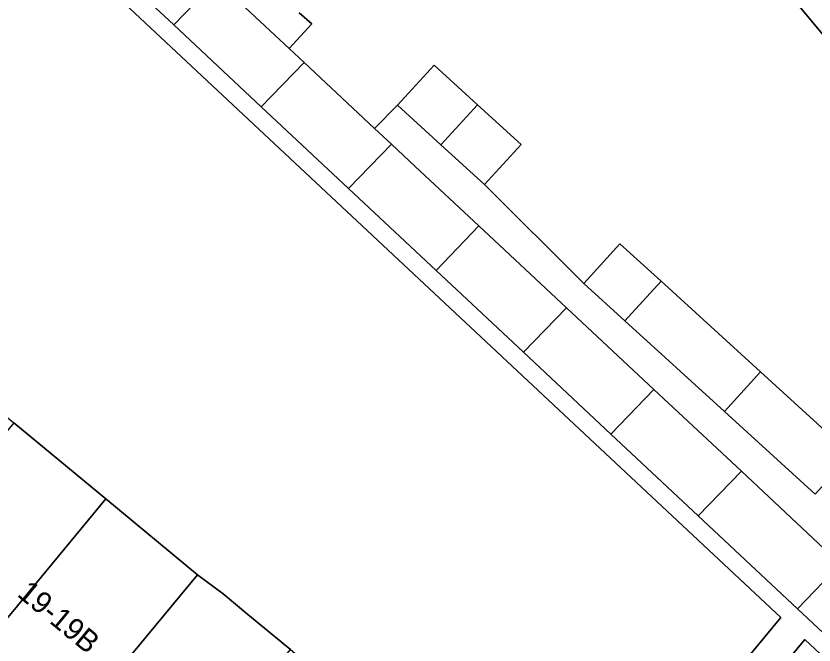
# Model space of a CAD drawing. Extents: x 162073 to 163043, y 381818 to 382561.
# Drawn here: x 162511.56 to 162548.47, y 382218.17 to 382247.25 of the extents above; entities that cross this region are included whole.
import ezdxf

# ---------------------------------------------------------------- set-up
doc = ezdxf.new("R2010")
doc.units = 0
for name, color, linetype in [('IMGEO_Erf', 7, 'Continuous'), ('IMGEO_Pand', 7, 'Continuous'), ('IMGEO_Pand_nummerreeks', 7, 'Continuous'), ('IMGEO_Voetpad_open', 7, 'Continuous')]:
    doc.layers.add(name, color=color, linetype=linetype)

msp = doc.modelspace()

# ---------------------------------------------------------------- linework, layer by layer
at = {"layer": 'IMGEO_Erf'}
for points in [[(162488.441, 382247.475), (162490.227, 382246), (162494.475, 382242.489), (162498.723, 382238.979), (162502.983, 382235.483), (162507.218, 382231.957), (162511.467, 382228.446), (162515.715, 382224.935), (162519.963, 382221.424), (162521.15, 382220.534), (162522.293, 382219.59), (162524.256, 382217.968), (162525.735, 382216.712), (162527.111, 382215.574), (162528.486, 382214.436), (162530.21, 382213.011), (162530.869, 382212.466), (162532.717, 382210.905), (162534.226, 382209.657), (162535.316, 382208.756), (162536.964, 382207.393), (162546.943, 382219.45), (162494.331, 382268.629)], [(162549.897, 382245.186), (162547.713, 382247.804)], [(162524.664, 382247.404), (162525.253, 382246.883), (162524.196, 382245.752), (162524.885, 382245.108), (162528.149, 382242.058), (162529.204, 382243.127), (162530.897, 382244.987), (162532.913, 382243.152), (162534.928, 382241.318), (162533.236, 382239.458), (162537.828, 382234.892), (162539.496, 382236.726), (162541.397, 382234.996), (162546.002, 382230.805), (162550.195, 382226.988)]]:
    msp.add_lwpolyline(points, dxfattribs=at)
msp.add_lwpolyline([(162548.041, 382218.424), (162538.119, 382206.437), (162539.554, 382205.251), (162540.532, 382204.442), (162542.367, 382202.925), (162543.981, 382201.47), (162544.28, 382201.223), (162546.555, 382199.341), (162550.802, 382195.829), (162555.049, 382192.317), (162559.295, 382188.805), (162563.542, 382185.293), (162567.789, 382181.781), (162572.036, 382178.268), (162576.283, 382174.756), (162580.53, 382171.244), (162584.777, 382167.732), (162589.023, 382164.22), (162593.393, 382160.606), (162600.588, 382169.306)], close=True, dxfattribs=at)
at = {"layer": 'IMGEO_Pand'}
for points in [[(162550.422, 382242.437), (162558.225, 382249.068), (162557.453, 382250), (162554.603, 382253.441), (162550.397, 382250), (162547.713, 382247.804), (162549.897, 382245.186), (162548.891, 382244.272)], [(162518.859, 382246.842), (162520.839, 382248.888), (162516.792, 382252.669), (162514.816, 382250.626)], [(162520.839, 382248.888), (162518.859, 382246.842), (162522.903, 382243.059), (162524.885, 382245.108), (162524.196, 382245.752)], [(162524.885, 382245.108), (162522.903, 382243.059), (162526.947, 382239.275), (162528.932, 382241.327), (162528.149, 382242.058)], [(162532.913, 382243.152), (162530.897, 382244.987), (162529.204, 382243.127), (162531.22, 382241.293)], [(162532.913, 382243.152), (162531.22, 382241.293), (162533.236, 382239.458), (162534.928, 382241.318)], [(162530.991, 382235.492), (162532.978, 382237.547), (162530.029, 382240.302), (162528.932, 382241.327), (162526.947, 382239.275)], [(162530.991, 382235.492), (162535.034, 382231.708), (162537.025, 382233.766), (162532.978, 382237.547)], [(162537.828, 382234.892), (162539.728, 382233.163), (162541.397, 382234.996), (162539.496, 382236.726)], [(162541.397, 382234.996), (162539.728, 382233.163), (162544.333, 382228.972), (162546.002, 382230.805)], [(162537.025, 382233.766), (162535.034, 382231.708), (162539.078, 382227.925), (162541.071, 382229.986)], [(162546.002, 382230.805), (162544.333, 382228.972), (162548.526, 382225.155), (162550.195, 382226.988)], [(162543.122, 382224.141), (162545.118, 382226.205), (162541.071, 382229.986), (162539.078, 382227.925)], [(162515.715, 382224.935), (162511.467, 382228.446), (162505.984, 382221.82), (162510.231, 382218.308)], [(162543.122, 382224.141), (162547.706, 382219.852), (162549.705, 382221.919), (162545.118, 382226.205)], [(162519.963, 382221.424), (162515.715, 382224.935), (162510.231, 382218.308), (162514.477, 382214.796)], [(162552.289, 382215.563), (162554.258, 382217.668), (162552.148, 382219.637), (162549.705, 382221.919), (162547.706, 382219.852)], [(162524.256, 382217.968), (162522.293, 382219.59), (162521.15, 382220.534), (162519.963, 382221.424), (162514.477, 382214.796), (162518.724, 382211.284)]]:
    msp.add_lwpolyline(points, close=True, dxfattribs=at)
at = {"layer": 'IMGEO_Voetpad_open'}
for points in [[(162494.331, 382268.629), (162546.943, 382219.45), (162536.964, 382207.393), (162538.119, 382206.437), (162548.041, 382218.424), (162600.588, 382169.306)], [(162552.289, 382215.563), (162547.706, 382219.852), (162543.122, 382224.141), (162539.078, 382227.925), (162535.034, 382231.708), (162530.991, 382235.492), (162526.947, 382239.275), (162522.903, 382243.059), (162518.859, 382246.842), (162514.816, 382250.626)], [(162520.839, 382248.888), (162524.196, 382245.752), (162525.253, 382246.883), (162524.664, 382247.404)], [(162548.526, 382225.155), (162544.333, 382228.972), (162539.728, 382233.163), (162537.828, 382234.892), (162533.236, 382239.458), (162531.22, 382241.293), (162529.204, 382243.127), (162528.149, 382242.058), (162528.932, 382241.327), (162530.029, 382240.302), (162532.978, 382237.547), (162537.025, 382233.766), (162541.071, 382229.986), (162545.118, 382226.205), (162549.705, 382221.919)]]:
    msp.add_lwpolyline(points, dxfattribs=at)

# ---------------------------------------------------------------- texts
at = {"layer": 'IMGEO_Pand_nummerreeks'}
msp.add_text('19-19B', height=1, rotation=320.4086, dxfattribs=at).set_placement((162511.574, 382220.467))

doc.saveas('drawing.dxf')
